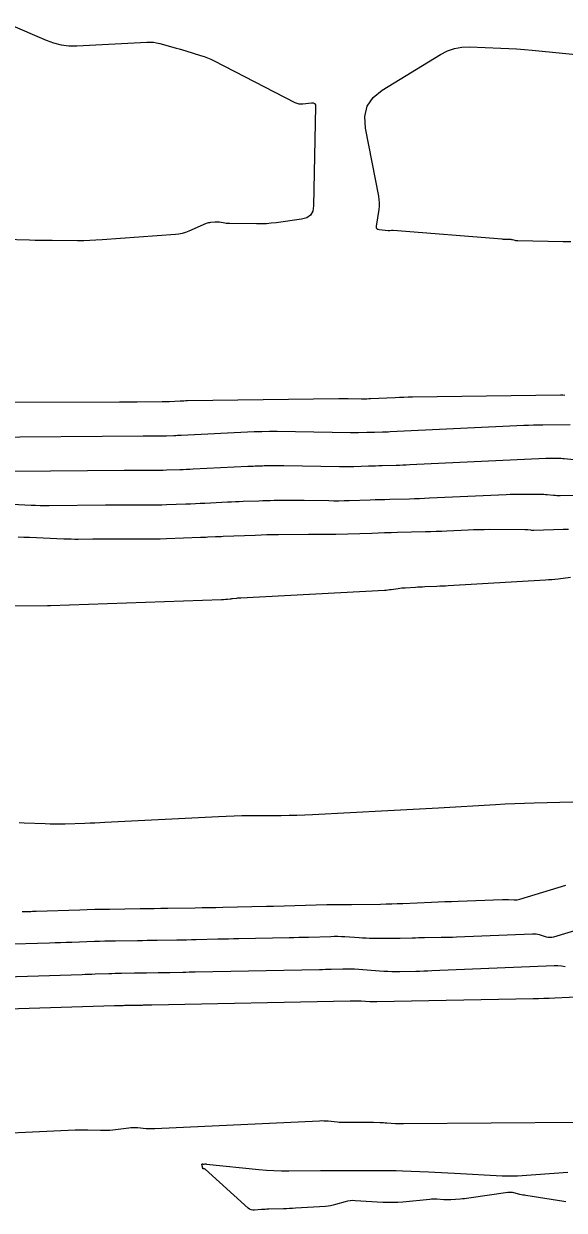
# Model space of a CAD drawing. Extents: x 1768942 to 1774819, y 723037 to 732099.
# Drawn here: x 1769962.2 to 1770007.5, y 731828.8 to 731928.2 of the extents above; entities that cross this region are included whole.
import ezdxf

# ---------------------------------------------------------------- set-up
doc = ezdxf.new("R2010")
doc.units = 0
doc.layers.add('R_Contours', color=7, linetype='Continuous')

msp = doc.modelspace()

# ---------------------------------------------------------------- linework, layer by layer
at = {"layer": 'R_Contours'}
for points in [[(1769960.944, 731928.205), (1769964.1, 731926.826), (1769964.725, 731926.595), (1769965.363, 731926.44), (1769966.015, 731926.361), (1769966.681, 731926.358), (1769972.529, 731926.668), (1769972.808, 731926.671), (1769973.085, 731926.652), (1769973.359, 731926.611), (1769973.631, 731926.547), (1769974.714, 731926.247), (1769974.985, 731926.171), (1769975.255, 731926.094), (1769975.524, 731926.014), (1769975.793, 731925.933), (1769977.036, 731925.554), (1769977.33, 731925.457), (1769977.619, 731925.347), (1769977.902, 731925.225), (1769978.181, 731925.089), (1769984.93, 731921.61), (1769985.092, 731921.541), (1769985.258, 731921.498), (1769985.428, 731921.481), (1769985.604, 731921.491), (1769986.314, 731921.58), (1769986.469, 731921.577), (1769986.579, 731921.524), (1769986.643, 731921.42), (1769986.662, 731921.266), (1769986.489, 731912.953), (1769986.418, 731912.511), (1769986.228, 731912.176), (1769985.917, 731911.948), (1769985.486, 731911.827), (1769983.351, 731911.533), (1769982.946, 731911.484), (1769982.539, 731911.451), (1769982.132, 731911.434), (1769981.724, 731911.431), (1769979.489, 731911.458), (1769979.382, 731911.461), (1769979.275, 731911.469), (1769979.168, 731911.48), (1769979.062, 731911.496), (1769978.612, 731911.571), (1769978.519, 731911.583), (1769978.426, 731911.59), (1769978.332, 731911.59), (1769978.239, 731911.584), (1769977.864, 731911.549), (1769977.771, 731911.536), (1769977.68, 731911.517), (1769977.591, 731911.49), (1769977.504, 731911.456), (1769976.054, 731910.829), (1769975.78, 731910.724), (1769975.501, 731910.642), (1769975.216, 731910.585), (1769974.925, 731910.551), (1769968.788, 731910.094), (1769968.277, 731910.061), (1769967.765, 731910.038), (1769967.254, 731910.025), (1769966.741, 731910.023), (1769964.613, 731910.035), (1769964.139, 731910.039), (1769963.666, 731910.046), (1769963.193, 731910.055), (1769962.72, 731910.068), (1769960.565, 731910.13)], [(1770008.013, 731909.945), (1770007.372, 731909.92), (1770003.576, 731910.006), (1770003.521, 731910.009), (1770003.467, 731910.015), (1770003.413, 731910.025), (1770003.359, 731910.039), (1770003.147, 731910.1), (1770003.094, 731910.113), (1770003.04, 731910.123), (1770002.985, 731910.129), (1770002.93, 731910.131), (1770002.579, 731910.133), (1770002.503, 731910.134), (1770002.426, 731910.136), (1770002.349, 731910.14), (1770002.272, 731910.145), (1769993.159, 731910.871), (1769993.124, 731910.873), (1769993.089, 731910.874), (1769993.055, 731910.873), (1769993.02, 731910.871), (1769992.881, 731910.861), (1769992.846, 731910.859), (1769992.811, 731910.859), (1769992.776, 731910.86), (1769992.741, 731910.863), (1769991.989, 731910.935), (1769991.871, 731910.964), (1769991.793, 731911.023), (1769991.755, 731911.113), (1769991.756, 731911.234), (1769991.969, 731912.648), (1769992, 731912.929), (1769992.006, 731913.209), (1769991.988, 731913.489), (1769991.945, 731913.769), (1769990.837, 731919.463), (1769990.773, 731920.444), (1769990.986, 731921.302), (1769991.476, 731922.038), (1769992.244, 731922.652), (1769997.122, 731925.625), (1769997.693, 731925.921), (1769998.289, 731926.125), (1769998.908, 731926.238), (1769999.551, 731926.26), (1770002.171, 731926.166), (1770002.825, 731926.137), (1770003.479, 731926.098), (1770004.132, 731926.048), (1770004.785, 731925.988), (1770009.569, 731925.507)], [(1770007.527, 731897.073), (1770007.339, 731897.09), (1770007.15, 731897.094), (1769994.764, 731896.917), (1769994.406, 731896.91), (1769994.048, 731896.901), (1769993.691, 731896.888), (1769993.333, 731896.873), (1769991.263, 731896.776), (1769991.225, 731896.775), (1769991.188, 731896.773), (1769991.15, 731896.772), (1769991.112, 731896.771), (1769990.96, 731896.767), (1769990.923, 731896.766), (1769990.885, 731896.764), (1769990.847, 731896.763), (1769990.809, 731896.762), (1769990.649, 731896.757), (1769990.609, 731896.756), (1769990.57, 731896.755), (1769990.531, 731896.755), (1769990.491, 731896.756), (1769989.384, 731896.776), (1769989.186, 731896.779), (1769988.989, 731896.781), (1769988.791, 731896.78), (1769988.593, 731896.778), (1769975.954, 731896.607), (1769975.796, 731896.604), (1769975.637, 731896.599), (1769975.479, 731896.594), (1769975.321, 731896.587), (1769974.429, 731896.543), (1769974.4, 731896.542), (1769974.371, 731896.541), (1769974.342, 731896.539), (1769974.313, 731896.538), (1769974.198, 731896.534), (1769974.169, 731896.533), (1769974.14, 731896.533), (1769974.111, 731896.532), (1769974.082, 731896.532), (1769973.954, 731896.533), (1769973.923, 731896.533), (1769973.892, 731896.533), (1769973.861, 731896.532), (1769973.83, 731896.532), (1769971.715, 731896.514), (1769971.352, 731896.511), (1769970.989, 731896.509), (1769970.627, 731896.508), (1769970.264, 731896.506), (1769947.835, 731896.457)], [(1770007.965, 731894.615), (1770005.678, 731894.582), (1770005.282, 731894.575), (1770004.886, 731894.564), (1770004.49, 731894.551), (1770004.094, 731894.534), (1769992.902, 731894.009), (1769992.739, 731894.002), (1769992.577, 731893.996), (1769992.414, 731893.99), (1769992.251, 731893.985), (1769991.599, 731893.968), (1769991.436, 731893.963), (1769991.274, 731893.959), (1769991.111, 731893.954), (1769990.948, 731893.949), (1769990.258, 731893.926), (1769990.089, 731893.922), (1769989.919, 731893.92), (1769989.75, 731893.92), (1769989.581, 731893.922), (1769983.434, 731894.036), (1769983.274, 731894.038), (1769983.114, 731894.039), (1769982.954, 731894.039), (1769982.793, 731894.038), (1769982.152, 731894.029), (1769981.992, 731894.026), (1769981.832, 731894.022), (1769981.672, 731894.016), (1769981.512, 731894.009), (1769975.42, 731893.712), (1769975.266, 731893.705), (1769975.113, 731893.698), (1769974.96, 731893.692), (1769974.807, 731893.686), (1769974.193, 731893.663), (1769974.04, 731893.659), (1769973.887, 731893.655), (1769973.733, 731893.653), (1769973.58, 731893.653), (1769972.9, 731893.655), (1769972.735, 731893.655), (1769972.571, 731893.655), (1769972.406, 731893.654), (1769972.242, 731893.653), (1769958.439, 731893.536)], [(1770008.842, 731891.614), (1770007.465, 731891.756), (1770007.338, 731891.768), (1770007.21, 731891.776), (1770007.081, 731891.782), (1770006.953, 731891.784), (1770006.439, 731891.786), (1770006.311, 731891.786), (1770006.182, 731891.784), (1770006.054, 731891.781), (1770005.926, 731891.776), (1769994.541, 731891.242), (1769994.253, 731891.229), (1769993.966, 731891.218), (1769993.678, 731891.208), (1769993.39, 731891.2), (1769992.238, 731891.169), (1769991.95, 731891.161), (1769991.662, 731891.153), (1769991.375, 731891.144), (1769991.087, 731891.135), (1769989.867, 731891.096), (1769989.568, 731891.088), (1769989.268, 731891.084), (1769988.969, 731891.084), (1769988.67, 731891.087), (1769984.013, 731891.174), (1769983.863, 731891.176), (1769983.714, 731891.177), (1769983.564, 731891.177), (1769983.415, 731891.176), (1769982.817, 731891.169), (1769982.668, 731891.167), (1769982.518, 731891.164), (1769982.369, 731891.159), (1769982.22, 731891.154), (1769981.598, 731891.13), (1769981.444, 731891.124), (1769981.291, 731891.117), (1769981.137, 731891.111), (1769980.984, 731891.103), (1769976.41, 731890.88), (1769976.133, 731890.867), (1769975.855, 731890.855), (1769975.578, 731890.844), (1769975.3, 731890.833), (1769974.189, 731890.793), (1769973.911, 731890.784), (1769973.633, 731890.778), (1769973.355, 731890.774), (1769973.078, 731890.774), (1769971.845, 731890.777), (1769971.547, 731890.777), (1769971.249, 731890.777), (1769970.951, 731890.775), (1769970.653, 731890.773), (1769961.398, 731890.695)], [(1769961.26, 731887.953), (1769962.856, 731887.881), (1769963.231, 731887.867), (1769963.606, 731887.857), (1769963.981, 731887.853), (1769964.356, 731887.854), (1769969.065, 731887.894), (1769969.497, 731887.897), (1769969.928, 731887.899), (1769970.36, 731887.899), (1769970.791, 731887.899), (1769972.575, 731887.895), (1769972.978, 731887.895), (1769973.38, 731887.9), (1769973.782, 731887.909), (1769974.184, 731887.922), (1769975.793, 731887.98), (1769976.195, 731887.996), (1769976.597, 731888.012), (1769976.999, 731888.03), (1769977.401, 731888.049), (1769979.299, 731888.141), (1769979.624, 731888.157), (1769979.949, 731888.171), (1769980.274, 731888.185), (1769980.599, 731888.198), (1769981.917, 731888.249), (1769982.233, 731888.26), (1769982.55, 731888.269), (1769982.867, 731888.276), (1769983.183, 731888.281), (1769984.45, 731888.295), (1769984.766, 731888.298), (1769985.083, 731888.298), (1769985.399, 731888.296), (1769985.716, 731888.291), (1769987.759, 731888.253), (1769988.188, 731888.248), (1769988.618, 731888.248), (1769989.047, 731888.254), (1769989.476, 731888.265), (1769991.226, 731888.322), (1769991.638, 731888.335), (1769992.051, 731888.347), (1769992.464, 731888.359), (1769992.877, 731888.371), (1769994.529, 731888.414), (1769994.942, 731888.426), (1769995.355, 731888.441), (1769995.767, 731888.457), (1769996.18, 731888.475), (1770002.621, 731888.777), (1770002.934, 731888.789), (1770003.248, 731888.798), (1770003.562, 731888.803), (1770003.875, 731888.803), (1770005.483, 731888.796), (1770005.621, 731888.793), (1770005.758, 731888.788), (1770005.895, 731888.779), (1770006.032, 731888.766), (1770006.579, 731888.71), (1770006.716, 731888.698), (1770006.853, 731888.69), (1770006.991, 731888.687), (1770007.128, 731888.689), (1770008.223, 731888.718)], [(1770007.814, 731885.834), (1770007.389, 731885.822), (1770004.937, 731885.757), (1770004.873, 731885.757), (1770004.81, 731885.758), (1770004.747, 731885.762), (1770004.684, 731885.767), (1770004.433, 731885.793), (1770004.37, 731885.799), (1770004.307, 731885.803), (1770004.244, 731885.806), (1770004.181, 731885.807), (1770001.206, 731885.821), (1770000.76, 731885.82), (1770000.313, 731885.813), (1769999.867, 731885.801), (1769999.421, 731885.783), (1769997.636, 731885.699), (1769997.19, 731885.68), (1769996.744, 731885.662), (1769996.297, 731885.647), (1769995.851, 731885.634), (1769993.516, 731885.572), (1769992.978, 731885.557), (1769992.44, 731885.542), (1769991.902, 731885.525), (1769991.364, 731885.508), (1769988.345, 731885.41), (1769988.156, 731885.405), (1769987.967, 731885.403), (1769987.778, 731885.403), (1769987.588, 731885.405), (1769986.831, 731885.419), (1769986.641, 731885.422), (1769986.452, 731885.423), (1769986.263, 731885.423), (1769986.073, 731885.422), (1769983.549, 731885.392), (1769983.065, 731885.385), (1769982.582, 731885.374), (1769982.098, 731885.361), (1769981.615, 731885.344), (1769978.924, 731885.24), (1769978.766, 731885.234), (1769978.607, 731885.227), (1769978.449, 731885.22), (1769978.29, 731885.212), (1769977.656, 731885.181), (1769977.498, 731885.174), (1769977.339, 731885.167), (1769977.181, 731885.16), (1769977.022, 731885.154), (1769974.18, 731885.051), (1769973.653, 731885.034), (1769973.126, 731885.023), (1769972.6, 731885.017), (1769972.073, 731885.015), (1769969.208, 731885.022), (1769968.907, 731885.023), (1769968.607, 731885.022), (1769968.306, 731885.021), (1769968.006, 731885.019), (1769966.803, 731885.008), (1769966.503, 731885.008), (1769966.203, 731885.011), (1769965.902, 731885.019), (1769965.602, 731885.03), (1769962.728, 731885.16), (1769962.242, 731885.177), (1769961.757, 731885.183)], [(1769950.224, 731879.444), (1769964.215, 731879.474), (1769964.223, 731879.474), (1769964.23, 731879.474), (1769964.238, 731879.475), (1769964.246, 731879.475), (1769964.277, 731879.478), (1769964.284, 731879.479), (1769964.292, 731879.479), (1769964.3, 731879.48), (1769964.307, 731879.48), (1769964.357, 731879.48), (1769964.376, 731879.48), (1769964.394, 731879.479), (1769964.431, 731879.477), (1769964.44, 731879.477), (1769964.449, 731879.477), (1769964.458, 731879.477), (1769964.467, 731879.477), (1769978.784, 731879.965), (1769978.826, 731879.966), (1769978.868, 731879.968), (1769978.91, 731879.971), (1769978.952, 731879.974), (1769979.119, 731879.985), (1769979.161, 731879.988), (1769979.203, 731879.992), (1769979.245, 731879.996), (1769979.286, 731880), (1769979.503, 731880.025), (1769979.553, 731880.031), (1769979.603, 731880.036), (1769979.653, 731880.042), (1769979.703, 731880.048), (1769980.08, 731880.093), (1769980.16, 731880.102), (1769980.239, 731880.11), (1769980.319, 731880.116), (1769980.399, 731880.121), (1769992.415, 731880.756), (1769992.561, 731880.766), (1769992.707, 731880.778), (1769992.852, 731880.795), (1769992.997, 731880.815), (1769993.577, 731880.901), (1769993.722, 731880.921), (1769993.867, 731880.937), (1769994.013, 731880.95), (1769994.159, 731880.96), (1769995.023, 731881.009), (1769995.216, 731881.02), (1769995.409, 731881.03), (1769995.602, 731881.039), (1769995.795, 731881.048), (1769996.82, 731881.091), (1769997.056, 731881.102), (1769997.291, 731881.113), (1769997.526, 731881.126), (1769997.761, 731881.139), (1770005.895, 731881.618), (1770006.158, 731881.636), (1770006.421, 731881.657), (1770006.684, 731881.681), (1770006.947, 731881.71), (1770007.997, 731881.83)], [(1770008.194, 731862.991), (1770004.948, 731862.912), (1770004.137, 731862.889), (1770003.326, 731862.859), (1770002.515, 731862.821), (1770001.704, 731862.776), (1769996.954, 731862.49), (1769995.892, 731862.427), (1769994.83, 731862.367), (1769993.768, 731862.31), (1769992.706, 731862.255), (1769986.405, 731861.935), (1769985.749, 731861.905), (1769985.093, 731861.883), (1769984.437, 731861.868), (1769983.78, 731861.861), (1769981.153, 731861.845), (1769980.497, 731861.838), (1769979.84, 731861.823), (1769979.184, 731861.801), (1769978.528, 731861.771), (1769969.036, 731861.285), (1769968.618, 731861.264), (1769968.2, 731861.246), (1769967.782, 731861.229), (1769967.363, 731861.215), (1769965.69, 731861.162), (1769965.272, 731861.153), (1769964.854, 731861.151), (1769964.436, 731861.157), (1769964.018, 731861.171), (1769962.283, 731861.246), (1769961.855, 731861.266)], [(1769962.092, 731853.82), (1769962.684, 731853.839), (1769962.832, 731853.843), (1769962.98, 731853.848), (1769963.129, 731853.853), (1769963.277, 731853.858), (1769966.936, 731853.983), (1769967.556, 731854.003), (1769968.176, 731854.019), (1769968.796, 731854.032), (1769969.416, 731854.042), (1769971.987, 731854.076), (1769972.563, 731854.084), (1769973.138, 731854.092), (1769973.713, 731854.1), (1769974.288, 731854.109), (1769976.59, 731854.144), (1769977.165, 731854.154), (1769977.74, 731854.165), (1769978.315, 731854.176), (1769978.89, 731854.189), (1769982.554, 731854.276), (1769982.602, 731854.277), (1769982.649, 731854.278), (1769982.697, 731854.279), (1769982.745, 731854.28), (1769982.935, 731854.283), (1769982.983, 731854.284), (1769983.031, 731854.286), (1769983.078, 731854.287), (1769983.126, 731854.288), (1769987.612, 731854.432), (1769987.62, 731854.432), (1769987.633, 731854.431), (1769987.635, 731854.431), (1769988.85, 731854.428), (1769989.053, 731854.428), (1769989.256, 731854.428), (1769989.459, 731854.429), (1769989.662, 731854.431), (1769992.085, 731854.46), (1769992.557, 731854.467), (1769993.028, 731854.478), (1769993.5, 731854.493), (1769993.971, 731854.511), (1769996.366, 731854.614), (1769996.922, 731854.637), (1769997.478, 731854.659), (1769998.035, 731854.68), (1769998.591, 731854.699), (1770002.302, 731854.825), (1770002.425, 731854.828), (1770002.547, 731854.829), (1770002.669, 731854.828), (1770002.791, 731854.825), (1770003.279, 731854.808), (1770003.401, 731854.808), (1770003.521, 731854.819), (1770003.64, 731854.84), (1770003.757, 731854.87), (1770007.598, 731856.037)], [(1770008.96, 731852.416), (1770006.566, 731851.688), (1770006.421, 731851.655), (1770006.275, 731851.644), (1770006.129, 731851.656), (1770005.984, 731851.69), (1770005.402, 731851.869), (1770005.256, 731851.908), (1770005.108, 731851.934), (1770004.958, 731851.946), (1770004.807, 731851.946), (1769998.439, 731851.679), (1769998.122, 731851.667), (1769997.805, 731851.657), (1769997.488, 731851.649), (1769997.17, 731851.643), (1769995.777, 731851.623), (1769995.521, 731851.619), (1769995.266, 731851.614), (1769995.011, 731851.61), (1769994.755, 731851.604), (1769993.734, 731851.582), (1769993.479, 731851.577), (1769993.224, 731851.574), (1769992.968, 731851.572), (1769992.713, 731851.572), (1769991.473, 731851.576), (1769991.181, 731851.579), (1769990.89, 731851.587), (1769990.599, 731851.6), (1769990.307, 731851.618), (1769989.112, 731851.702), (1769988.816, 731851.719), (1769988.519, 731851.728), (1769988.223, 731851.73), (1769987.926, 731851.724), (1769986.071, 731851.664), (1769985.663, 731851.652), (1769985.254, 731851.641), (1769984.846, 731851.631), (1769984.438, 731851.622), (1769980.235, 731851.54), (1769979.797, 731851.531), (1769979.359, 731851.522), (1769978.921, 731851.512), (1769978.483, 731851.502), (1769976.677, 731851.459), (1769976.266, 731851.45), (1769975.856, 731851.442), (1769975.445, 731851.434), (1769975.035, 731851.427), (1769973.393, 731851.402), (1769972.983, 731851.396), (1769972.572, 731851.39), (1769972.162, 731851.384), (1769971.751, 731851.379), (1769969.917, 731851.354), (1769969.474, 731851.347), (1769969.031, 731851.338), (1769968.589, 731851.326), (1769968.147, 731851.312), (1769966.251, 731851.247), (1769965.788, 731851.232), (1769965.324, 731851.216), (1769964.861, 731851.202), (1769964.398, 731851.187), (1769960.399, 731851.064)], [(1769957.955, 731848.284), (1769967.114, 731848.567), (1769967.391, 731848.575), (1769967.669, 731848.584), (1769967.946, 731848.593), (1769968.223, 731848.603), (1769969.358, 731848.641), (1769969.622, 731848.65), (1769969.887, 731848.657), (1769970.152, 731848.662), (1769970.417, 731848.667), (1769971.515, 731848.681), (1769971.761, 731848.684), (1769972.006, 731848.688), (1769972.252, 731848.691), (1769972.498, 731848.695), (1769973.48, 731848.71), (1769973.726, 731848.714), (1769973.972, 731848.719), (1769974.217, 731848.724), (1769974.463, 731848.729), (1769975.544, 731848.755), (1769975.806, 731848.761), (1769976.068, 731848.767), (1769976.33, 731848.772), (1769976.592, 731848.778), (1769986.992, 731848.982), (1769987.235, 731848.987), (1769987.478, 731848.993), (1769987.722, 731848.999), (1769987.965, 731849.007), (1769988.937, 731849.038), (1769989.18, 731849.043), (1769989.423, 731849.041), (1769989.666, 731849.033), (1769989.908, 731849.02), (1769992.375, 731848.847), (1769992.708, 731848.828), (1769993.042, 731848.816), (1769993.375, 731848.811), (1769993.709, 731848.814), (1769995.044, 731848.84), (1769995.378, 731848.848), (1769995.712, 731848.857), (1769996.045, 731848.869), (1769996.379, 731848.882), (1770006.612, 731849.312), (1770006.926, 731849.312), (1770007.236, 731849.285), (1770007.543, 731849.232)], [(1769955.512, 731845.504), (1769969.83, 731845.946), (1769969.921, 731845.949), (1769970.013, 731845.952), (1769970.104, 731845.955), (1769970.195, 731845.958), (1769970.569, 731845.971), (1769970.656, 731845.973), (1769970.743, 731845.976), (1769970.83, 731845.977), (1769970.917, 731845.979), (1769971.279, 731845.984), (1769971.36, 731845.985), (1769971.441, 731845.986), (1769971.521, 731845.987), (1769971.602, 731845.988), (1769971.926, 731845.993), (1769972.007, 731845.995), (1769972.088, 731845.996), (1769972.168, 731845.998), (1769972.249, 731846), (1769972.605, 731846.008), (1769972.691, 731846.01), (1769972.778, 731846.012), (1769972.864, 731846.014), (1769972.95, 731846.015), (1769989.546, 731846.341), (1769989.624, 731846.343), (1769989.702, 731846.344), (1769989.78, 731846.347), (1769989.858, 731846.349), (1769990.171, 731846.359), (1769990.249, 731846.361), (1769990.327, 731846.36), (1769990.405, 731846.358), (1769990.483, 731846.353), (1769991.198, 731846.303), (1769991.343, 731846.295), (1769991.489, 731846.289), (1769991.634, 731846.287), (1769991.78, 731846.289), (1770004.866, 731846.548), (1770005.318, 731846.558), (1770005.769, 731846.571), (1770006.219, 731846.586), (1770006.67, 731846.604), (1770009.077, 731846.705)], [(1770008.686, 731836.15), (1769994.023, 731836.041), (1769993.855, 731836.041), (1769993.686, 731836.044), (1769993.518, 731836.05), (1769993.35, 731836.058), (1769992.616, 731836.101), (1769992.478, 731836.109), (1769992.341, 731836.116), (1769992.203, 731836.122), (1769992.066, 731836.128), (1769991.515, 731836.149), (1769991.378, 731836.153), (1769991.24, 731836.156), (1769991.102, 731836.158), (1769990.965, 731836.159), (1769990.36, 731836.157), (1769990.213, 731836.157), (1769990.067, 731836.156), (1769989.92, 731836.156), (1769989.773, 731836.155), (1769989.106, 731836.149), (1769988.946, 731836.15), (1769988.786, 731836.156), (1769988.627, 731836.165), (1769988.467, 731836.18), (1769987.703, 731836.258), (1769987.522, 731836.273), (1769987.342, 731836.281), (1769987.161, 731836.283), (1769986.979, 731836.277), (1769973.199, 731835.627), (1769973.017, 731835.621), (1769972.836, 731835.621), (1769972.654, 731835.627), (1769972.472, 731835.638), (1769971.746, 731835.696), (1769971.564, 731835.706), (1769971.383, 731835.707), (1769971.202, 731835.699), (1769971.021, 731835.682), (1769969.702, 731835.524), (1769969.439, 731835.498), (1769969.176, 731835.481), (1769968.912, 731835.475), (1769968.648, 731835.478), (1769967.591, 731835.511), (1769967.327, 731835.517), (1769967.062, 731835.517), (1769966.798, 731835.513), (1769966.534, 731835.504), (1769956.989, 731835.076)], [(1770007.6, 731829.519), (1770007.427, 731829.541), (1770004.258, 731830.037), (1770004.132, 731830.058), (1770004.007, 731830.082), (1770003.881, 731830.108), (1770003.757, 731830.137), (1770003.259, 731830.259), (1770003.135, 731830.283), (1770003.009, 731830.295), (1770002.884, 731830.295), (1770002.757, 731830.283), (1769999.481, 731829.811), (1769999.302, 731829.787), (1769999.123, 731829.767), (1769998.943, 731829.751), (1769998.763, 731829.738), (1769997.973, 731829.69), (1769997.827, 731829.684), (1769997.681, 731829.681), (1769997.536, 731829.683), (1769997.39, 731829.69), (1769996.806, 731829.723), (1769996.661, 731829.729), (1769996.515, 731829.729), (1769996.369, 731829.723), (1769996.224, 731829.712), (1769993.974, 731829.492), (1769993.55, 731829.459), (1769993.126, 731829.443), (1769992.702, 731829.444), (1769992.278, 731829.462), (1769989.961, 731829.606), (1769989.751, 731829.61), (1769989.544, 731829.596), (1769989.338, 731829.564), (1769989.135, 731829.514), (1769988.325, 731829.279), (1769988.122, 731829.225), (1769987.916, 731829.183), (1769987.709, 731829.153), (1769987.5, 731829.133), (1769984.984, 731828.968), (1769984.73, 731828.953), (1769984.476, 731828.94), (1769984.222, 731828.929), (1769983.968, 731828.921), (1769982.742, 731828.888), (1769982.592, 731828.883), (1769982.442, 731828.875), (1769982.292, 731828.866), (1769982.142, 731828.854), (1769981.543, 731828.803), (1769981.398, 731828.805), (1769981.262, 731828.835), (1769981.137, 731828.893), (1769981.02, 731828.979), (1769977.408, 731832.239), (1769977.393, 731832.251), (1769977.376, 731832.26), (1769977.358, 731832.266), (1769977.338, 731832.269), (1769977.258, 731832.276), (1769977.24, 731832.28), (1769977.226, 731832.288), (1769977.217, 731832.301), (1769977.211, 731832.319), (1769977.154, 731832.65), (1769977.154, 731832.666), (1769977.159, 731832.677), (1769977.169, 731832.683), (1769977.185, 731832.684), (1769977.26, 731832.678), (1769977.279, 731832.677), (1769977.298, 731832.676), (1769977.317, 731832.676), (1769977.336, 731832.677), (1769977.433, 731832.681), (1769977.455, 731832.682), (1769977.478, 731832.682), (1769977.5, 731832.681), (1769977.522, 731832.679), (1769981.914, 731832.23), (1769982.543, 731832.175), (1769983.172, 731832.136), (1769983.802, 731832.115), (1769984.433, 731832.111), (1769987.063, 731832.131), (1769987.642, 731832.135), (1769988.22, 731832.139), (1769988.799, 731832.141), (1769989.377, 731832.143), (1769991.762, 731832.147), (1769992.304, 731832.146), (1769992.847, 731832.139), (1769993.39, 731832.126), (1769993.932, 731832.108), (1769996.103, 731832.025), (1769996.645, 731832.003), (1769997.187, 731831.978), (1769997.73, 731831.951), (1769998.272, 731831.92), (1770002.278, 731831.687), (1770002.385, 731831.681), (1770002.493, 731831.678), (1770002.6, 731831.676), (1770002.707, 731831.676), (1770003.136, 731831.679), (1770003.244, 731831.68), (1770003.351, 731831.684), (1770003.458, 731831.689), (1770003.565, 731831.695), (1770007.78, 731831.985)]]:
    msp.add_lwpolyline(points, dxfattribs=at)

doc.saveas('drawing.dxf')
